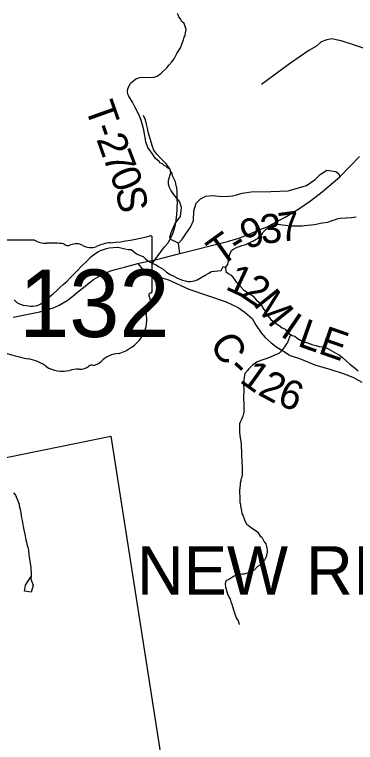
# Model space of a CAD drawing. Extents: x 1310247 to 1664935, y 235267 to 584339.
# Drawn here: x 1466304 to 1469822, y 352833 to 360339 of the extents above; entities that cross this region are included whole.
import ezdxf

# ---------------------------------------------------------------- set-up
doc = ezdxf.new("R2010")
doc.units = 0
for name, color, linetype in [('GM_X_Corporation', 7, 'Continuous'), ('GM_X_Corporation_Text', 7, 'Continuous'), ('GM_X_County_Road', 7, 'Continuous'), ('GM_X_County_Road_Text', 7, 'Continuous'), ('GM_X_Minor_River', 7, 'Continuous'), ('GM_X_State_Location', 7, 'Continuous'), ('GM_X_State_Route', 7, 'Continuous'), ('GM_X_State_Shield', 7, 'Continuous'), ('GM_X_Township_Road', 7, 'Continuous'), ('GM_X_Township_Road_Text', 7, 'Continuous'), ('GM_X_Township_Subdivision', 7, 'Continuous')]:
    doc.layers.add(name, color=color, linetype=linetype)

msp = doc.modelspace()

# ---------------------------------------------------------------- linework, layer by layer
at = {"layer": 'GM_X_Corporation'}
msp.add_lwpolyline([(1464645.5, 355452.7), (1467296.1, 355990.3), (1467810.5, 352716.1)], dxfattribs=at)
at = {"layer": 'GM_X_County_Road'}
for points in [[(1467575.6, 357771.3), (1467615.3, 357726.3), (1467651.7, 357695.2), (1467703.2, 357673.8), (1467741.7, 357658.8), (1467792.1, 357634.1), (1467891.8, 357604.1), (1468104.1, 357506.6), (1468487.5, 357375.9), (1468613.4, 357317.7), (1468685, 357266.2), (1468754.7, 357206), (1468798.6, 357133.5), (1468848.2, 357058.1), (1468892.1, 357007.5), (1468951.3, 356955), (1469011.4, 356909.2), (1469078.2, 356866.3), (1469138.7, 356830.8)], [(1469138.7, 356830.8), (1469149.8, 356824.3), (1469246.2, 356792.8), (1469404.6, 356726), (1469569.7, 356677.3), (1469695.7, 356638.2), (1469795.9, 356601), (1469889.4, 356548.5)]]:
    msp.add_lwpolyline(points, dxfattribs=at)
at = {"layer": 'GM_X_Minor_River'}
for points in [[(1467726.3, 357775.8), (1467853.3, 357943.9), (1467888.2, 357983.5), (1467896.5, 357997.4), (1467921.4, 358043.2), (1467938.2, 358081.1), (1467946.8, 358113.1), (1467964, 358175.1), (1467970.8, 358217.2), (1467977.9, 358277.4), (1467982.8, 358323.5), (1467983.3, 358349.6), (1467986.2, 358401.8), (1467982.7, 358428), (1467983.6, 358478.2), (1467982.3, 358516.5), (1467978.8, 358548.7), (1467969.6, 358593), (1467963.9, 358615.2), (1467948.5, 358649.7), (1467938.8, 358669.9), (1467933, 358684.1), (1467927.4, 358706.3), (1467915.6, 358720.6), (1467902, 358749), (1467882.1, 358757.3), (1467868.3, 358771.6), (1467850.3, 358778), (1467832.6, 358798.4), (1467804.7, 358810.9), (1467796.9, 358825.1), (1467759.3, 358855.9), (1467724, 358906.8), (1467706.4, 358931.2), (1467678.9, 358967.8), (1467671.3, 358990.1), (1467659.8, 359024.4), (1467654.3, 359050.7), (1467645.2, 359105.1), (1467638, 359149.4), (1467613.4, 359236.3), (1467592.3, 359292.9), (1467543.8, 359386.2), (1467520.6, 359436.8), (1467483.4, 359495.8), (1467471.8, 359518.1), (1467470.2, 359544.2), (1467474.8, 359574.3), (1467502, 359632.1), (1467536.6, 359657.6), (1467557, 359675.4), (1467597.5, 359690.8), (1467625.7, 359692.3), (1467679.9, 359691.4), (1467744.3, 359692.3), (1467774.6, 359703.8), (1467813.3, 359731.3), (1467878.8, 359794.5), (1467897.3, 359818.3), (1467926, 359852), (1467950.7, 359881.7), (1467967.4, 359915.6), (1467977.8, 359937.5), (1468015, 359995.1), (1468025.6, 360023.1), (1468040.4, 360061), (1468046.7, 360079), (1468055.3, 360107), (1468063.6, 360122.9), (1468068.1, 360149), (1468074.8, 360185), (1468067.1, 360205.3), (1468053.8, 360247.7), (1468032, 360268.2), (1468014.5, 360298.6), (1468000.7, 360315), (1467993.1, 360335.2), (1467987.3, 360351.4)], [(1468482.4, 357730.2), (1468505, 357760.8), (1468507.4, 357780.8), (1468511.8, 357804.8), (1468520.4, 357836.9), (1468522.8, 357854.9), (1468529.2, 357876.9), (1468545.9, 357908.8), (1468562.1, 357920.5), (1468600.7, 357940), (1468624.9, 357947.6), (1468649.2, 357957.2), (1468691.6, 357966.6), (1468744.4, 357993.8), (1468764.6, 358001.5), (1468797.1, 358021), (1468813.4, 358030.8), (1468829.8, 358050.6), (1468858.4, 358074.2), (1468864.7, 358090.2), (1468899.5, 358125.8), (1468928, 358143.4), (1468948.3, 358159.1), (1468976.7, 358168.7), (1468992.8, 358172.4), (1469031, 358175.8), (1469067.1, 358171.2), (1469101.2, 358166.6), (1469149.3, 358159.7), (1469203.6, 358158.8), (1469239.8, 358160.2), (1469272, 358161.6), (1469296.2, 358165.2), (1469364.6, 358170.1), (1469400.9, 358175.5), (1469479.5, 358190.2), (1469538, 358199.2), (1469592.6, 358218.4), (1469616.8, 358226), (1469631, 358233.8), (1469665.3, 358239.3), (1469725.7, 358244.3), (1469780, 358247.4), (1469828.4, 358252.6)], [(1466539.8, 357337.5), (1466576.3, 357354.8), (1466612.9, 357382.2), (1466655.8, 357421.5), (1466702.7, 357458.7), (1466743.6, 357498), (1466772.2, 357523.5), (1466806.9, 357555), (1466845.7, 357588.3), (1466876.5, 357623.8), (1466927.7, 357673), (1466956.4, 357704.5), (1466989.1, 357738), (1467058.7, 357804.8), (1467089.4, 357836.3), (1467118, 357861.9), (1467164.7, 357893), (1467191, 357904.6), (1467223.3, 357916), (1467253.6, 357925.4), (1467281.8, 357932.8), (1467322, 357938.1), (1467372.2, 357939.1), (1467402.1, 357932.5), (1467442, 357921.6), (1467480, 357916.8), (1467506, 357916.3), (1467563.2, 357871), (1467600.9, 357854.2), (1467632.8, 357845.5), (1467654.3, 357819), (1467697.8, 357790), (1467739.5, 357769.1), (1467765.3, 357756.6), (1467791.1, 357742), (1467836.6, 357713), (1467872, 357682.2), (1467909.6, 357659.3), (1467947.3, 357640.5), (1467973.1, 357628), (1468010.9, 357611.1), (1468038.7, 357600.5), (1468066.6, 357592), (1468092.6, 357587.4), (1468120.6, 357586.9), (1468162.8, 357592), (1468189.1, 357603.6), (1468231.7, 357628.8), (1468272.3, 357650.1), (1468308.8, 357673.4), (1468335.2, 357689), (1468369.4, 357694.3), (1468401.5, 357697.7), (1468435.6, 357699), (1468456.6, 357740.7), (1468482.4, 357730.2), (1468483.6, 357690), (1468509.2, 357667.4), (1468538.9, 357650.8), (1468566.3, 357618.1), (1468595.5, 357575.3), (1468634.7, 357534.4), (1468668.1, 357501.6), (1468705.6, 357474.8), (1468737.3, 357454.1), (1468765, 357435.5), (1468798.2, 357396.6), (1468825.8, 357372), (1468853.2, 357339.3), (1468878.4, 357298.7), (1468897.8, 357268.2), (1468919.1, 357231.6), (1468948.4, 357194.9), (1468987.8, 357162), (1469033.3, 357131), (1469066.9, 357108.2), (1469096.7, 357093.6), (1469122.1, 357061), (1469167.5, 357030), (1469195.4, 357021.4), (1469221, 357000.8), (1469254.7, 356980), (1469294.4, 356963.2), (1469326.3, 356952.5), (1469354.2, 356943.9), (1469384, 356933.3), (1469413.9, 356924.7), (1469447.8, 356916), (1469479.8, 356913.3), (1469505.8, 356908.8), (1469553.4, 356885.7), (1469600.9, 356856.7), (1469626.7, 356842.1), (1469658.4, 356825.4), (1469688, 356800.8), (1469764.8, 356735), (1469806.3, 356704), (1469851.6, 356665)], [(1466298.6, 357398.5), (1466326, 357369.9), (1466363.7, 357351.1), (1466393.6, 357342.4), (1466425.6, 357337.8), (1466467.6, 357332.9), (1466493.6, 357332.4), (1466539.8, 357337.5)], [(1469153.4, 357039.6), (1469122.6, 356956.1), (1469112.3, 356942.2), (1469091.6, 356912.4), (1469071, 356884.6), (1469054.7, 356870.8), (1469044.4, 356856.9), (1469030.1, 356843.1), (1469015.9, 356837.3), (1468985.5, 356825.8), (1468959.2, 356814.2), (1468916.7, 356796.8), (1468876.2, 356781.4), (1468856, 356775.7), (1468827.7, 356766.2), (1468807.5, 356758.5), (1468793.2, 356746.7), (1468758.6, 356723.1), (1468719.7, 356683.6), (1468707.4, 356669.8), (1468680.6, 356636.1), (1468676.2, 356616), (1468671.4, 356571.9), (1468668.5, 356521.7), (1468669.8, 356483.5), (1468667.9, 356379), (1468669, 356326.8), (1468670.2, 356282.5), (1468669.4, 356238.3), (1468667.2, 356224.3), (1468660.6, 356196.3), (1468643.8, 356156.4), (1468633.4, 356136.4), (1468627.1, 356118.5), (1468624.7, 356100.4), (1468624.5, 356086.4), (1468625.5, 356032.1), (1468628.9, 355997.8), (1468641.4, 355913.2), (1468643, 355889.1), (1468645.9, 355828.8), (1468647.2, 355790.5), (1468650.3, 355736.2), (1468649.7, 355704.1), (1468651.5, 355690), (1468652.8, 355655.8), (1468651.7, 355593.5), (1468645.1, 355559.5), (1468640.8, 355545.5), (1468638.5, 355529.4), (1468634, 355505.4), (1468631.7, 355489.4), (1468629.2, 355459.3), (1468626.7, 355433.2), (1468626.4, 355415.1), (1468627.5, 355366.8), (1468629, 355338.7), (1468630.5, 355308.5), (1468634.2, 355290.4), (1468635.9, 355274.3), (1468641.3, 355238), (1468645, 355221.8), (1468650.5, 355193.6), (1468660.2, 355175.4), (1468675.5, 355128.9), (1468685.2, 355110.6), (1468702.7, 355080.2), (1468716.7, 355071.9), (1468748.3, 355045.2), (1468788.1, 355022.5), (1468815.8, 354999.9), (1468839.3, 354961.3), (1468855.1, 354949), (1468880.4, 354902.3), (1468896.1, 354882), (1468903.6, 354851.7), (1468909.4, 354837.5), (1468911, 354815.4), (1468910.6, 354795.3), (1468901.7, 354747.2), (1468889.3, 354725.3), (1468878.8, 354705.4), (1468862.6, 354693.6), (1468835.9, 354661.9), (1468811.4, 354646.3), (1468780.7, 354612.6), (1468744.2, 354597.2), (1468723.9, 354585.5), (1468707.7, 354579.7), (1468671.4, 354568.3), (1468655.2, 354566.6), (1468627, 354561), (1468612.9, 354559.2), (1468586.6, 354551.7), (1468570.5, 354545.9), (1468554.2, 354538.2), (1468511.5, 354510.8), (1468489.2, 354501.1)], [(1466292.7, 355407), (1466312.4, 355382.5), (1466320.1, 355364.3), (1466337.5, 355323.8), (1466350.9, 355289.4), (1466352.6, 355271.3), (1466363.8, 355224.9), (1466369.3, 355196.6), (1466374.5, 355148.3), (1466384, 355120), (1466389.4, 355081.8), (1466393, 355059.6), (1466400.4, 355025.3), (1466407.9, 354995), (1466413.3, 354962.8), (1466420.6, 354922.5), (1466426.2, 354898.2), (1466435.7, 354863.9), (1466443.2, 354835.7), (1466446.7, 354807.5), (1466452, 354769.2)], [(1466452, 354769.2), (1466455.6, 354745), (1466460.9, 354704.7), (1466466.5, 354678.5), (1466468.2, 354662.4), (1466471.7, 354636.2), (1466471.4, 354616.1), (1466474.9, 354586), (1466474.1, 354547.2)], [(1466474.1, 354547.2), (1466473, 354519.1), (1466495.5, 354450.4), (1466473.9, 354382.6), (1466408, 354392.1), (1466417.5, 354456.1)], [(1466417.5, 354456.1), (1466473.8, 354538.9)], [(1466474.1, 354547.2), (1466473.2, 354527.1)], [(1468489.2, 354501.1), (1468481, 354487.2), (1468476.6, 354469.2), (1468480, 354432.9), (1468487.6, 354412.7), (1468500.9, 354366.2), (1468520.3, 354327.7), (1468528, 354311.5), (1468535.5, 354281.3), (1468547.1, 354257), (1468564.2, 354200.4), (1468575.7, 354170), (1468590.8, 354117.5), (1468610.4, 354087.1), (1468621.8, 354050.7), (1468623.3, 354047.9)]]:
    msp.add_lwpolyline(points, dxfattribs=at)
at = {"layer": 'GM_X_State_Route'}
msp.add_lwpolyline([(1466288.2, 357219.3), (1466496.1, 357258.9), (1466564.8, 357272.9), (1466658, 357300.7), (1466712.7, 357317.9), (1466764.1, 357342.6), (1466845.6, 357390.8), (1466907.1, 357436.5), (1466958.2, 357478.7), (1467015, 357524.8), (1467056.8, 357560.1), (1467118, 357607.2), (1467190.8, 357649.1), (1467288.3, 357690.9), (1467340.8, 357708.1), (1467424.5, 357729.5), (1467575.6, 357771.3), (1467634.6, 357785.3), (1467742.8, 357805.6), (1467839.3, 357831.4), (1468010.2, 357873.2), (1468502.4, 357998.2), (1468617.1, 358031.5), (1468713.9, 358069.8), (1468847.3, 358124.2), (1468911.5, 358150.3), (1468995.3, 358193.3), (1469097.8, 358251.1), (1469226.3, 358328.4), (1469358, 358417), (1469480, 358510.5), (1469659.9, 358666.9), (1469772.7, 358779.7), (1469863, 358874.1)], dxfattribs=at)
at = {"layer": 'GM_X_State_Shield'}
for p, q in [((1466510.7, 358013.7), (1466001, 358013.7)), ((1467724.1, 357487.1), (1467724.1, 358039.9)), ((1467723.9, 357487.3), (1467724.1, 357487.1))]:
    msp.add_line(p, q, dxfattribs=at)
for centre, major_axis, start_param, end_param in [((1467104.2, 359454.3), (1845.5, 0), 4.814394, 5.042369), ((1467704.8, 358042.2), (19.4, 0), 6.141152, 7.989035), ((1466632, 358136.4), (195.5, 0), 4.042523, 4.731795), ((1466696.9, 357420.5), (702, 0), 1.404758, 1.657858), ((1466856.2, 358003.2), (56.4, 0), 3.836095, 5.185415), ((1466939.1, 357881.1), (117.3, 0), 0.950623, 2.079405), ((1467339.6, 357691), (371.3, 0), 1.699011, 2.107814), ((1467090.4, 358048.6), (141.1, 0), 4.081561, 5.145723), ((1467719.6, 357446.6), (30, 0), 1.883978, 3.671073), ((1467703.4, 357485), (20.7, 0), 5.05454, 6.418171), ((1467528.9, 357376.7), (180, 0), 5.934695, 6.695948), ((1467793.5, 357255.8), (130.9, 0), 2.387724, 3.262537), ((1467207.6, 357185.5), (461.6, 0), 5.101752, 6.440018), ((1466745.5, 357827.3), (1332.7, 0), 4.195997, 4.488961), ((1467402.2, 356642.2), (252.8, 0), 1.647645, 2.488434), ((1466348.1, 356464.2), (417, 0), 0.823519, 1.323587), ((1467081.9, 356836.5), (149.1, 0), 4.937069, 5.64225), ((1466799.1, 356872.7), (264.6, 0), 4.026481, 4.996735), ((1466971.3, 356793.6), (141, 0), 4.691044, 5.507374), ((1467098.9, 356691.2), (39.7, 0), 1.147584, 2.315152), ((1466952, 356507.4), (217.4, 0), 1.495662, 1.94098)]:
    msp.add_ellipse(centre, major_axis=major_axis, ratio=0.8, start_param=start_param, end_param=end_param, dxfattribs=at)
at = {"layer": 'GM_X_Township_Road'}
for points in [[(1467678.6, 359151.9), (1467667.1, 359207.9), (1467655.6, 359251.6), (1467634.8, 359296.5)], [(1467997.4, 357982.7), (1467918, 358020.5), (1467907.8, 358044.4), (1467925.2, 358099.7), (1467957.4, 358177.9), (1467988.2, 358222.5), (1468015.8, 358257.8), (1468028, 358349.3), (1468017.2, 358382.4), (1468005.1, 358409.6), (1467948.7, 358484.3), (1467917.6, 358527), (1467903.3, 358555.2), (1467892.2, 358588.6), (1467892.6, 358631.9), (1467917.2, 358705.2), (1467908.7, 358744.5), (1467870.3, 358798), (1467822.5, 358844.5), (1467772.5, 358898), (1467740.4, 358940.5), (1467724.3, 358987.3), (1467686.5, 359114.3), (1467679.6, 359146.7), (1467678.6, 359151.9)], [(1468010.2, 357873.2), (1467998.8, 357950.3), (1467997.4, 357982.7), (1468030.8, 358014.4), (1468070.6, 358076.3), (1468121, 358147.7), (1468150.6, 358216.6), (1468153.7, 358316.3), (1468177.9, 358393.4), (1468223.8, 358437), (1468277.6, 358467.5), (1468350, 358471.3), (1468446.6, 358462.8), (1468516.8, 358465.1), (1468552, 358468.2), (1468596, 358479.6), (1468654.5, 358495.9), (1468746.4, 358510.5), (1468949.8, 358515.4), (1469126.2, 358522.7), (1469233.6, 358551.2), (1469316.3, 358575.8), (1469406.5, 358638.8), (1469458.8, 358688.6), (1469526.3, 358733.4), (1469619, 358719.5), (1469651.6, 358696.8), (1469659.9, 358666.9)]]:
    msp.add_lwpolyline(points, dxfattribs=at)
at = {"layer": 'GM_X_Township_Subdivision'}
msp.add_lwpolyline([(1470453.5, 359713.4), (1470365.6, 359784.1), (1470281.9, 359837.8), (1470218.4, 359876.8), (1470100.5, 359926.4), (1469811, 360024), (1469676, 360066.3), (1469623.9, 360079.3), (1469581.6, 360087.4), (1469526.3, 360079.3), (1469469.4, 360058.2), (1469418.9, 360013.7), (1469341.7, 359967.5), (1469140.1, 359830.2), (1468852.5, 359616.9)], dxfattribs=at)

# ---------------------------------------------------------------- texts
at = {"layer": 'GM_X_Corporation_Text'}
msp.add_text('NEW RICHMOND', height=500, rotation=0.00001, dxfattribs=at).set_placement((1467567, 354356.5))
at = {"layer": 'GM_X_County_Road_Text'}
for s, rotation, p in [('1', 335.13182, (1468468.6, 357510.6)), ('2', 326.25293, (1468625.6, 357438.9)), ('M', 308.65981, (1468761.4, 357352.6)), ('I', 325.84573, (1469036.5, 357032)), ('L', 340.54812, (1469213.2, 356925.1)), ('E', 340.86015, (1469426.5, 356849.8)), ('C', 301.47583, (1468310.9, 356947.2)), ('-', 315.43224, (1468489.1, 356674.7)), ('1', 324.23844, (1468615.3, 356555.8)), ('2', 331.98231, (1468802.8, 356424.5)), ('6', 338.92627, (1469002.1, 356321.2))]:
    msp.add_text(s, height=300, rotation=rotation, dxfattribs=at).set_placement(p)
at = {"layer": 'GM_X_State_Location'}
for s in ['s', 'r']:
    msp.add_text(s, height=1, dxfattribs=at).set_placement((1466834.4, 357397))
msp.add_text('132', height=1, rotation=0.00001, dxfattribs=at).set_placement((1466481.4, 357324.2))
at = {"layer": 'GM_X_State_Shield'}
msp.add_text('132', height=696.1, dxfattribs=at).set_placement((1466350.8, 357013.4))
at = {"layer": 'GM_X_Township_Road_Text'}
for s, rotation, p in [('T', 289.49615, (1467028.5, 359384)), ('-', 289.5866, (1467103.5, 359172)), ('2', 289.92499, (1467145.5, 359054.1)), ('7', 290.87553, (1467210.4, 358875.2)), ('0', 292.21443, (1467279, 358695.5)), ('S', 280.84076, (1467344.4, 358539.4)), ('3', 6.33301, (1468854.9, 357971.5)), ('7', 7.41077, (1469044.6, 357992.6)), ('9', 19.66922, (1468698.8, 357913.5)), ('T', 35.70158, (1468430.3, 357729.8)), ('-', 30.7509, (1468606.8, 357857))]:
    msp.add_text(s, height=300, rotation=rotation, dxfattribs=at).set_placement(p)

doc.saveas('drawing.dxf')
